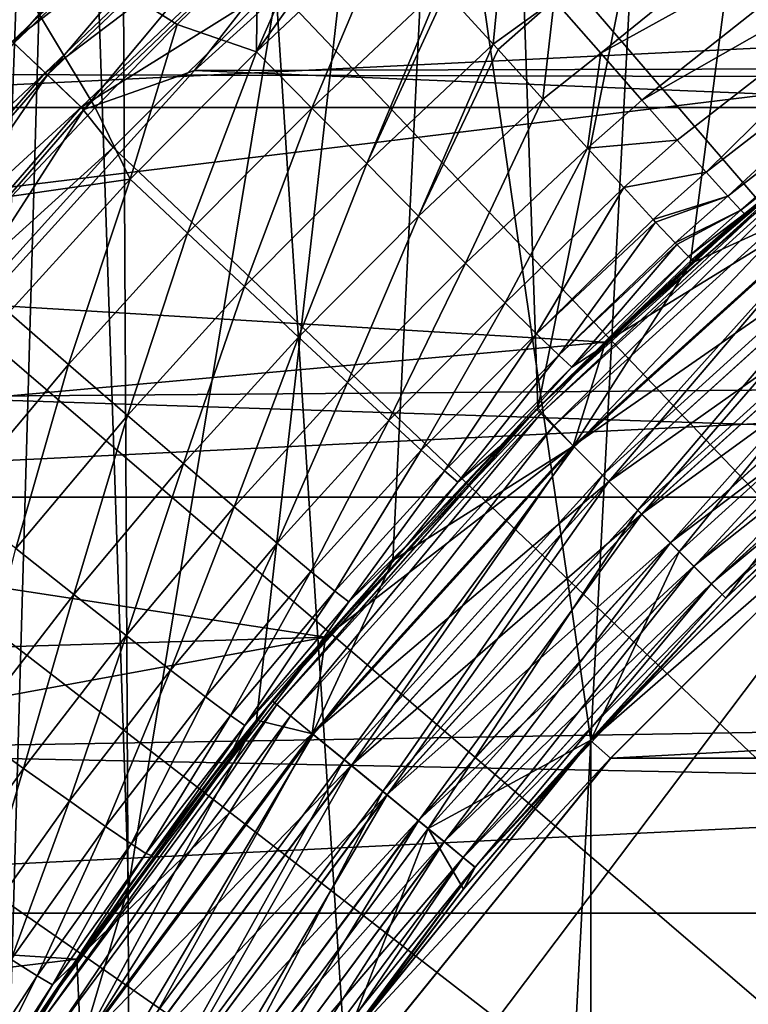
# Model space of a CAD drawing. Header units: metres. Extents: x -104 to 104, y -68 to 90.
# Tile 337 of 656: x -6.27 to -4.91, y 0.48 to 2.32. Entities that reach past the tile are written whole.
import ezdxf

# ---------------------------------------------------------------- set-up
doc = ezdxf.new("R2010")
doc.units = ezdxf.units.M
doc.layers.add('solid_FIT-BATH-153_SW0002', color=7, linetype='CONTINUOUS')

msp = doc.modelspace()

# ---------------------------------------------------------------- linework, layer by layer
at = {"layer": 'solid_FIT-BATH-153_SW0002'}
for points in [[(-16.565041, 10.504413, 0.796502), (-17.18494, -17.214111, 0.796502), (-6.062214, -7.214049, 0.796502)], [(-15.459275, 9.984396, 0.796502), (-16.565041, 10.504413, 0.796502), (-6.062214, -7.214049, 0.796502)], [(-15.459275, 9.984396, 0.796502), (-6.062214, -7.214049, 0.796502), (-6.394922, -6.560894, 0.796502)], [(-8.145891, 2.08627, -3.203498), (-8.202335, 8.626506, -3.203498), (-5.884142, 8.171531, -3.203498)], [(-7.557286, 2.834659, -3.203498), (-8.145891, 2.08627, -3.203498), (-5.884142, 8.171531, -3.203498)], [(-6.099752, 7.159438, 0.796502), (-7.306125, 7.377919, 0.796502), (-6.394936, -0.867363, 0.796502)], [(-6.099752, 7.159438, 0.796502), (-6.394936, -0.867363, 0.796502), (-6.062229, -0.2142, 0.796502)], [(-6.099752, 7.159438, 0.796502), (-6.062229, -0.2142, 0.796502), (-5.662942, 0.40053, 0.796502)], [(-6.099752, 7.159438, 0.796502), (-5.662942, 0.40053, 0.796502), (-5.202155, 0.969532, 0.796502)], [(-4.888455, 6.980602, 0.796502), (-6.099752, 7.159438, 0.796502), (-5.202155, 0.969532, 0.796502)], [(-4.888455, 6.980602, 0.796502), (-5.202155, 0.969532, 0.796502), (-4.684192, 1.487637, 0.796502)], [(-5.300992, 1.591428, -1.703498), (-5.406147, 4.698557, -1.703498), (-4.582296, 5.174135, -1.703498)], [(-5.016459, 1.861277, -1.703498), (-5.300992, 1.591428, -1.703498), (-4.582296, 5.174135, -1.703498)], [(-4.717433, 2.116369, -1.703498), (-5.016459, 1.861277, -1.703498), (-4.582296, 5.174135, -1.703498)], [(-6.06603, 0.696369, -1.703498), (-6.181939, 4.146125, -1.703498), (-5.406147, 4.698557, -1.703498)], [(-5.827152, 1.007567, -1.703498), (-6.06603, 0.696369, -1.703498), (-5.406147, 4.698557, -1.703498)], [(-5.571891, 1.30613, -1.703498), (-5.827152, 1.007567, -1.703498), (-5.406147, 4.698557, -1.703498)], [(-5.300992, 1.591428, -1.703498), (-5.571891, 1.30613, -1.703498), (-5.406147, 4.698557, -1.703498)], [(-6.851063, -0.662554, -1.703498), (-6.900932, 3.522985, -1.703498), (-6.181939, 4.146125, -1.703498)], [(-6.681581, -0.307446, -1.703498), (-6.851063, -0.662554, -1.703498), (-6.181939, 4.146125, -1.703498)], [(-6.494245, 0.037526, -1.703498), (-6.681581, -0.307446, -1.703498), (-6.181939, 4.146125, -1.703498)], [(-6.288988, 0.372149, -1.703498), (-6.494245, 0.037526, -1.703498), (-6.181939, 4.146125, -1.703498)], [(-6.06603, 0.696369, -1.703498), (-6.288988, 0.372149, -1.703498), (-6.181939, 4.146125, -1.703498)], [(0, -3.714112, 38.063175), (-4.803708, 3.187414, 37.916401), (-5.147096, 2.935255, 37.916401)], [(0, -3.714112, 38.063175), (-5.147096, 2.935255, 37.916401), (-5.477271, 2.666028, 37.916401)], [(-6.335395, 2.326675, 20.054482), (-5.732495, 2.90154, 20.054482), (-6.280527, 2.274358, 19.992201)], [(-5.732495, 2.90154, 20.054482), (-5.682847, 2.844244, 19.992201), (-6.280527, 2.274358, 19.992201)], [(-6.283446, 2.277142, 37.829376), (-5.68549, 2.847293, 37.829376), (-6.33732, 2.32851, 37.767139)], [(-5.629789, 2.783011, 37.876064), (-5.68549, 2.847293, 37.829376), (-6.283446, 2.277142, 37.829376)], [(-6.280527, 2.274358, 19.992201), (-5.682847, 2.844244, 19.992201), (-6.217912, 2.214655, 19.945925)], [(-5.682847, 2.844244, 19.992201), (-5.626192, 2.778859, 19.945925), (-6.217912, 2.214655, 19.945925)], [(6.540291, 2.82699, -36.203499), (-7.150374, 2.15399, -36.203499), (-6.540164, 2.82712, -36.203499)], [(7.150523, 2.153807, -36.203499), (-7.150374, 2.15399, -36.203499), (6.540291, 2.82699, -36.203499)], [(-6.221888, 2.218446, 37.876064), (-5.629789, 2.783011, 37.876064), (-6.283446, 2.277142, 37.829376)], [(-5.569232, 2.713125, 37.905445), (-5.629789, 2.783011, 37.876064), (-6.221888, 2.218446, 37.876064)], [(-5.332761, 2.775957, 19.907827), (5.321707, 2.78464, 19.907827), (5.909722, 2.253962, 19.907827)], [(-6.217912, 2.214655, 19.945925), (-5.626192, 2.778859, 19.945925), (-6.149963, 2.149866, 19.917435)], [(-5.626192, 2.778859, 19.945925), (-5.564709, 2.707904, 19.917435), (-6.149963, 2.149866, 19.917435)], [(-5.94252, 2.222649, 19.907827), (-5.332761, 2.775957, 19.907827), (5.909722, 2.253962, 19.907827)], [(-5.564709, 2.707904, 19.917435), (-5.332761, 2.775957, 19.907827), (-5.94252, 2.222649, 19.907827)], [(-6.154962, 2.154633, 37.905445), (-5.569232, 2.713125, 37.905445), (-6.221888, 2.218446, 37.876064)], [(-5.793386, 2.380423, 37.916401), (-5.569232, 2.713125, 37.905445), (-6.154962, 2.154633, 37.905445)], [(-7.374184, -2.20186, 15.768068), (-3.685249, -2.229396, 15.768426), (-3.685249, 2.69447, 15.858294)], [(-7.374184, -2.20186, 15.768068), (-3.685249, 2.69447, 15.858294), (-7.374184, 2.69447, 15.858294)], [(-6.149963, 2.149866, 19.917435), (-5.564709, 2.707904, 19.917435), (-5.94252, 2.222649, 19.907827)], [(-5.183461, 2.255231, 12.661555), (-5.270479, 2.354497, 12.74406), (-4.634377, 2.70027, 12.673937)], [(-5.183461, 2.255231, 12.661555), (-4.634377, 2.70027, 12.673937), (-4.560944, 2.599874, 12.567387)], [(0, -3.714112, 38.063175), (-5.477271, 2.666028, 37.916401), (-5.793386, 2.380423, 37.916401)], [(-3.973714, 2.646666, -7.703498), (-6.927964, 2.564756, -7.703498), (-7.227827, 2.217243, -7.703498)], [(-4.597996, 2.211025, -7.703498), (-3.973714, 2.646666, -7.703498), (-7.227827, 2.217243, -7.703498)], [(-5.106217, 2.167474, 12.56067), (-5.183461, 2.255231, 12.661555), (-4.560944, 2.599874, 12.567387)], [(-5.106217, 2.167474, 12.56067), (-4.560944, 2.599874, 12.567387), (-4.498564, 2.515048, 12.441954)], [(-5.82661, 2.258043, 12.839973), (-5.677714, 2.596723, 12.856029), (-5.626452, 2.539916, 12.852267)], [(-5.82661, 2.258043, 12.839973), (-5.824858, 2.456415, 12.853788), (-5.677714, 2.596723, 12.856029)], [(-5.975291, 2.309306, 12.851261), (-6.372026, 2.558828, 12.855517), (-5.824858, 2.456415, 12.853788)], [(-6.128808, 2.153728, 12.848571), (-6.372026, 2.558828, 12.855517), (-5.975291, 2.309306, 12.851261)], [(-6.284344, 1.987999, 12.845695), (-6.372026, 2.558828, 12.855517), (-6.128808, 2.153728, 12.848571)], [(-5.82661, 2.258043, 12.839973), (-5.626452, 2.539916, 12.852267), (-5.581342, 2.489941, 12.843946)], [(-5.040203, 2.092897, 12.44269), (-5.106217, 2.167474, 12.56067), (-4.498564, 2.515048, 12.441954)], [(-4.986248, 2.032436, 12.309859), (-5.040203, 2.092897, 12.44269), (-4.498564, 2.515048, 12.441954)], [(-4.986248, 2.032436, 12.309859), (-4.498564, 2.515048, 12.441954), (-4.449456, 2.448804, 12.302941)], [(-5.723186, 2.152771, 12.805166), (-5.82661, 2.258043, 12.839973), (-5.581342, 2.489941, 12.843946)], [(-5.723186, 2.152771, 12.805166), (-5.581342, 2.489941, 12.843946), (-5.482241, 2.380234, 12.809054)], [(-5.82661, 2.258043, 12.839973), (-5.975291, 2.309306, 12.851261), (-5.824858, 2.456415, 12.853788)], [(-5.384336, 2.272004, 12.749412), (-5.472708, 2.369689, 12.80442), (-5.365833, 2.463639, 12.805827)], [(-5.384336, 2.272004, 12.749412), (-5.365833, 2.463639, 12.805827), (-5.270479, 2.354497, 12.74406)], [(-4.945889, 1.987842, 12.164362), (-4.986248, 2.032436, 12.309859), (-4.449456, 2.448804, 12.302941)], [(-4.945889, 1.987842, 12.164362), (-4.449456, 2.448804, 12.302941), (-4.414825, 2.402746, 12.156587)], [(-4.921175, 1.961404, 12.01163), (-4.945889, 1.987842, 12.164362), (-4.414825, 2.402746, 12.156587)], [(-4.921175, 1.961404, 12.01163), (-4.414825, 2.402746, 12.156587), (-4.394518, 2.376587, 12.008755)], [(-6.09463, 2.079174, 37.916401), (-5.793386, 2.380423, 37.916401), (-6.154962, 2.154633, 37.905445)], [(0, -3.714112, 38.063175), (-5.793386, 2.380423, 37.916401), (-6.09463, 2.079174, 37.916401)], [(-5.620884, 2.048926, 12.745591), (-5.723186, 2.152771, 12.805166), (-5.482241, 2.380234, 12.809054)], [(-5.620884, 2.048926, 12.745591), (-5.482241, 2.380234, 12.809054), (-5.472708, 2.369689, 12.80442)], [(-4.914764, 1.955062, 11.93432), (-4.921175, 1.961404, 12.01163), (-4.394518, 2.376587, 12.008755)], [(-4.914764, 1.955062, 11.93432), (-4.394518, 2.376587, 12.008755), (-4.387676, 2.36851, 11.86463)], [(-5.620884, 2.048926, 12.745591), (-5.472708, 2.369689, 12.80442), (-5.384336, 2.272004, 12.749412)], [(-4.914764, 1.955062, 11.93432), (-4.387676, 2.36851, 11.86463), (-4.912303, 1.953275, 11.857525)], [(-4.75795, 2.083467, 5.796502), (-4.912303, 1.953275, 11.857525), (-4.387676, 2.36851, 11.86463)], [(-5.375291, 2.262015, 12.742477), (-5.384336, 2.272004, 12.749412), (-5.270479, 2.354497, 12.74406)], [(-5.291543, 2.169608, 12.665241), (-5.375291, 2.262015, 12.742477), (-5.270479, 2.354497, 12.74406)], [(-5.291543, 2.169608, 12.665241), (-5.270479, 2.354497, 12.74406), (-5.183461, 2.255231, 12.661555)], [(-6.063168, 2.019562, 12.835839), (-6.128808, 2.153728, 12.848571), (-5.975291, 2.309306, 12.851261)], [(-5.82661, 2.258043, 12.839973), (-6.063168, 2.019562, 12.835839), (-5.975291, 2.309306, 12.851261)], [(-6.221888, 2.218446, 37.876064), (-6.283446, 2.277142, 37.829376), (-6.8245, 1.652734, 37.829376)], [(-6.280527, 2.274358, 19.992201), (-6.217912, 2.214655, 19.945925), (-6.753322, 1.596759, 19.945925)], [(-5.523735, 1.95063, 12.661351), (-5.620884, 2.048926, 12.745591), (-5.384336, 2.272004, 12.749412)], [(-5.523735, 1.95063, 12.661351), (-5.384336, 2.272004, 12.749412), (-5.375291, 2.262015, 12.742477)], [(-5.955593, 1.918367, 12.801076), (-6.063168, 2.019562, 12.835839), (-5.82661, 2.258043, 12.839973)], [(-5.723186, 2.152771, 12.805166), (-5.955593, 1.918367, 12.801076), (-5.82661, 2.258043, 12.839973)], [(-5.94252, 2.222649, 19.907827), (5.909722, 2.253962, 19.907827), (6.412028, 1.713476, 19.907827)], [(-5.523735, 1.95063, 12.661351), (-5.375291, 2.262015, 12.742477), (-5.291543, 2.169608, 12.665241)], [(-5.207825, 2.07754, 12.558774), (-5.291543, 2.169608, 12.665241), (-5.183461, 2.255231, 12.661555)], [(-5.207825, 2.07754, 12.558774), (-5.183461, 2.255231, 12.661555), (-5.106217, 2.167474, 12.56067)], [(-4.597996, 2.211025, -7.703498), (-7.227827, 2.217243, -7.703498), (-7.509896, 1.855708, -7.703498)], [(-5.174564, 1.714796, -7.703498), (-4.597996, 2.211025, -7.703498), (-7.509896, 1.855708, -7.703498)], [(-6.75764, 1.600155, 37.876064), (-6.221888, 2.218446, 37.876064), (-6.8245, 1.652734, 37.829376)], [(-6.154962, 2.154633, 37.905445), (-6.221888, 2.218446, 37.876064), (-6.75764, 1.600155, 37.876064)], [(-6.753322, 1.596759, 19.945925), (-6.217912, 2.214655, 19.945925), (-6.679522, 1.538722, 19.917435)], [(-6.217912, 2.214655, 19.945925), (-6.149963, 2.149866, 19.917435), (-6.679522, 1.538722, 19.917435)], [(-6.49536, 1.612233, 19.907827), (-5.94252, 2.222649, 19.907827), (6.412028, 1.713476, 19.907827)], [(-6.149963, 2.149866, 19.917435), (-5.94252, 2.222649, 19.907827), (-6.49536, 1.612233, 19.907827)], [(-4.696434, 2.00851, -7.712991), (-4.597996, 2.211025, -7.703498), (-5.174564, 1.714796, -7.703498)], [(-5.436093, 1.862394, 12.554808), (-5.523735, 1.95063, 12.661351), (-5.291543, 2.169608, 12.665241)], [(-5.436093, 1.862394, 12.554808), (-5.291543, 2.169608, 12.665241), (-5.207825, 2.07754, 12.558774)], [(-5.207825, 2.07754, 12.558774), (-5.106217, 2.167474, 12.56067), (-5.040203, 2.092897, 12.44269)], [(7.150523, 2.153807, -36.203499), (-7.691257, 1.424557, -36.203499), (-7.150374, 2.15399, -36.203499)], [(7.691335, 1.424446, -36.203499), (-7.691257, 1.424557, -36.203499), (7.150523, 2.153807, -36.203499)], [(-6.684952, 1.542992, 37.905445), (-6.154962, 2.154633, 37.905445), (-6.75764, 1.600155, 37.876064)], [(-6.09463, 2.079174, 37.916401), (-6.154962, 2.154633, 37.905445), (-6.684952, 1.542992, 37.905445)], [(-6.679522, 1.538722, 19.917435), (-6.149963, 2.149866, 19.917435), (-6.49536, 1.612233, 19.907827)], [(-6.063168, 2.019562, 12.835839), (-6.284344, 1.987999, 12.845695), (-6.128808, 2.153728, 12.848571)], [(-5.84918, 1.818566, 12.741534), (-5.955593, 1.918367, 12.801076), (-5.723186, 2.152771, 12.805166)], [(-5.620884, 2.048926, 12.745591), (-5.84918, 1.818566, 12.741534), (-5.723186, 2.152771, 12.805166)], [(-4.696068, 2.008063, -1.693891), (-5.016459, 1.861277, -1.703498), (-4.717433, 2.116369, -1.703498)], [(-4.75795, 2.083467, 5.796502), (-5.303301, 1.589189, 5.796502), (-4.912303, 1.953275, 11.857525)], [(-5.295403, 1.581291, 5.64746), (-5.303301, 1.589189, 5.796502), (-4.75795, 2.083467, 5.796502)], [(-4.750864, 2.074832, 5.64746), (-5.295403, 1.581291, 5.64746), (-4.75795, 2.083467, 5.796502)], [(-5.140482, 2.00389, 12.440448), (-5.207825, 2.07754, 12.558774), (-5.040203, 2.092897, 12.44269)], [(-5.140482, 2.00389, 12.440448), (-5.040203, 2.092897, 12.44269), (-4.986248, 2.032436, 12.309859)], [(-6.38023, 1.763053, 37.916401), (-6.09463, 2.079174, 37.916401), (-6.684952, 1.542992, 37.905445)], [(0, -3.714112, 38.063175), (-6.09463, 2.079174, 37.916401), (-6.38023, 1.763053, 37.916401)], [(-5.361889, 1.788263, 12.429065), (-5.436093, 1.862394, 12.554808), (-5.207825, 2.07754, 12.558774)], [(-5.361889, 1.788263, 12.429065), (-5.207825, 2.07754, 12.558774), (-5.140482, 2.00389, 12.440448)], [(-5.271855, 1.557743, 5.501604), (-5.295403, 1.581291, 5.64746), (-4.750864, 2.074832, 5.64746)], [(-4.729737, 2.04909, 5.501604), (-5.271855, 1.557743, 5.501604), (-4.750864, 2.074832, 5.64746)], [(-5.748122, 1.724116, 12.657316), (-5.84918, 1.818566, 12.741534), (-5.620884, 2.048926, 12.745591)], [(-5.523735, 1.95063, 12.661351), (-5.748122, 1.724116, 12.657316), (-5.620884, 2.048926, 12.745591)], [(-5.233183, 1.519071, 5.362349), (-5.271855, 1.557743, 5.501604), (-4.729737, 2.04909, 5.501604)], [(-4.695043, 2.006814, 5.362349), (-5.233183, 1.519071, 5.362349), (-4.729737, 2.04909, 5.501604)], [(-5.085498, 1.94428, 12.307302), (-5.140482, 2.00389, 12.440448), (-4.986248, 2.032436, 12.309859)], [(-5.085498, 1.94428, 12.307302), (-4.986248, 2.032436, 12.309859), (-4.945889, 1.987842, 12.164362)], [(-6.063168, 2.019562, 12.835839), (-6.290113, 1.769948, 12.831472), (-6.284344, 1.987999, 12.845695)], [(-6.178567, 1.6731, 12.796748), (-6.290113, 1.769948, 12.831472), (-6.063168, 2.019562, 12.835839)], [(-5.955593, 1.918367, 12.801076), (-6.178567, 1.6731, 12.796748), (-6.063168, 2.019562, 12.835839)], [(-5.234735, 1.520623, -7.712991), (-4.696434, 2.00851, -7.712991), (-5.174564, 1.714796, -7.703498)], [(-4.636851, 1.935908, -7.741371), (-4.696434, 2.00851, -7.712991), (-5.234735, 1.520623, -7.712991)], [(-4.696068, 2.008063, -1.693891), (-5.234326, 1.520214, -1.693891), (-5.016459, 1.861277, -1.703498)], [(-5.167938, 1.453826, -1.665401), (-5.234326, 1.520214, -1.693891), (-4.696068, 2.008063, -1.693891)], [(-4.636506, 1.935487, -1.665401), (-5.167938, 1.453826, -1.665401), (-4.696068, 2.008063, -1.693891)], [(-5.303257, 1.730389, 12.2898), (-5.361889, 1.788263, 12.429065), (-5.140482, 2.00389, 12.440448)], [(-5.303257, 1.730389, 12.2898), (-5.140482, 2.00389, 12.440448), (-5.085498, 1.94428, 12.307302)], [(-5.180254, 1.466142, 5.232811), (-5.233183, 1.519071, 5.362349), (-4.695043, 2.006814, 5.362349)], [(-4.647556, 1.948952, 5.232811), (-5.180254, 1.466142, 5.232811), (-4.695043, 2.006814, 5.362349)], [(-5.080982, 1.939418, 12.29402), (-5.085498, 1.94428, 12.307302), (-4.945889, 1.987842, 12.164362)], [(-5.044453, 1.900467, 12.161705), (-5.080982, 1.939418, 12.29402), (-4.945889, 1.987842, 12.164362)], [(-5.044453, 1.900467, 12.161705), (-4.945889, 1.987842, 12.164362), (-4.921175, 1.961404, 12.01163)], [(-5.303301, 1.589189, 5.796502), (-4.961249, 1.910478, 11.856826), (-4.912303, 1.953275, 11.857525)], [(-5.041384, 1.897243, 12.14747), (-5.044453, 1.900467, 12.161705), (-4.921175, 1.961404, 12.01163)], [(-5.019357, 1.874664, 12.009364), (-5.041384, 1.897243, 12.14747), (-4.921175, 1.961404, 12.01163)], [(-5.019357, 1.874664, 12.009364), (-4.921175, 1.961404, 12.01163), (-4.914764, 1.955062, 11.93432)], [(-5.012822, 1.868538, 11.932475), (-5.019357, 1.874664, 12.009364), (-4.914764, 1.955062, 11.93432)], [(-5.012822, 1.868538, 11.932475), (-4.914764, 1.955062, 11.93432), (-4.912303, 1.953275, 11.857525)], [(-4.961249, 1.910478, 11.856826), (-5.012822, 1.868538, 11.932475), (-4.912303, 1.953275, 11.857525)], [(-5.656951, 1.639345, 12.55078), (-5.748122, 1.724116, 12.657316), (-5.523735, 1.95063, 12.661351)], [(-5.436093, 1.862394, 12.554808), (-5.656951, 1.639345, 12.55078), (-5.523735, 1.95063, 12.661351)], [(-5.303257, 1.730389, 12.2898), (-5.085498, 1.94428, 12.307302), (-5.080982, 1.939418, 12.29402)], [(-5.261837, 1.690364, 12.143302), (-5.303257, 1.730389, 12.2898), (-5.080982, 1.939418, 12.29402)], [(-5.261837, 1.690364, 12.143302), (-5.080982, 1.939418, 12.29402), (-5.044453, 1.900467, 12.161705)], [(-5.168323, 1.454211, -7.741371), (-4.636851, 1.935908, -7.741371), (-5.234735, 1.520623, -7.712991)], [(-5.114252, 1.40014, 5.115891), (-5.180254, 1.466142, 5.232811), (-4.647556, 1.948952, 5.232811)], [(-4.581932, 1.868988, -7.787546), (-4.636851, 1.935908, -7.741371), (-5.168323, 1.454211, -7.741371)], [(-5.106761, 1.39265, -1.619124), (-5.167938, 1.453826, -1.665401), (-4.636506, 1.935487, -1.665401)], [(-4.588341, 1.876798, 5.115891), (-5.114252, 1.40014, 5.115891), (-4.647556, 1.948952, 5.232811)], [(-4.581621, 1.868609, -1.619124), (-5.106761, 1.39265, -1.619124), (-4.636506, 1.935487, -1.665401)], [(-6.068185, 1.577671, 12.737231), (-6.178567, 1.6731, 12.796748), (-5.955593, 1.918367, 12.801076)], [(-5.84918, 1.818566, 12.741534), (-6.068185, 1.577671, 12.737231), (-5.955593, 1.918367, 12.801076)], [(-5.303301, 1.589189, 5.796502), (-5.010252, 1.866872, 11.856165), (-4.961249, 1.910478, 11.856826)], [(-5.261837, 1.690364, 12.143302), (-5.044453, 1.900467, 12.161705), (-5.041384, 1.897243, 12.14747)], [(-4.961249, 1.910478, 11.856826), (-5.010252, 1.866872, 11.856165), (-5.012822, 1.868538, 11.932475)], [(-5.237681, 1.668165, 11.99533), (-5.261837, 1.690364, 12.143302), (-5.041384, 1.897243, 12.14747)], [(-5.237681, 1.668165, 11.99533), (-5.041384, 1.897243, 12.14747), (-5.019357, 1.874664, 12.009364)], [(-5.579754, 1.568133, 12.425028), (-5.656951, 1.639345, 12.55078), (-5.436093, 1.862394, 12.554808)], [(-5.361889, 1.788263, 12.429065), (-5.579754, 1.568133, 12.425028), (-5.436093, 1.862394, 12.554808)], [(-5.303301, 1.589189, 5.796502), (-5.194296, 1.695998, 11.852893), (-5.010252, 1.866872, 11.856165)], [(-5.234326, 1.520214, -1.693891), (-5.300992, 1.591428, -1.703498), (-5.016459, 1.861277, -1.703498)], [(-5.237681, 1.668165, 11.99533), (-5.019357, 1.874664, 12.009364), (-5.194296, 1.695998, 11.852893)], [(-5.194296, 1.695998, 11.852893), (-5.019357, 1.874664, 12.009364), (-5.012822, 1.868538, 11.932475)], [(-5.194296, 1.695998, 11.852893), (-5.012822, 1.868538, 11.932475), (-5.010252, 1.866872, 11.856165)], [(-5.107108, 1.392996, -7.787546), (-4.581932, 1.868988, -7.787546), (-5.168323, 1.454211, -7.741371)], [(-5.036654, 1.322542, 5.014204), (-5.114252, 1.40014, 5.115891), (-4.588341, 1.876798, 5.115891)], [(-4.53379, 1.810327, -7.849737), (-4.581932, 1.868988, -7.787546), (-5.107108, 1.392996, -7.787546)], [(-5.053154, 1.339042, -1.556843), (-5.106761, 1.39265, -1.619124), (-4.581621, 1.868609, -1.619124)], [(-4.533525, 1.810005, -1.556843), (-5.053154, 1.339042, -1.556843), (-4.581621, 1.868609, -1.619124)], [(-4.518723, 1.791968, 5.014204), (-5.036654, 1.322542, 5.014204), (-4.588341, 1.876798, 5.115891)], [(-5.174564, 1.714796, -7.703498), (-7.509896, 1.855708, -7.703498), (-7.774485, 1.479997, -7.703498)], [(-5.963323, 1.487434, 12.653024), (-6.068185, 1.577671, 12.737231), (-5.84918, 1.818566, 12.741534)], [(-5.748122, 1.724116, 12.657316), (-5.963323, 1.487434, 12.653024), (-5.84918, 1.818566, 12.741534)], [(-5.053448, 1.339336, -7.849737), (-4.53379, 1.810327, -7.849737), (-5.107108, 1.392996, -7.787546)], [(-4.494279, 1.762183, -7.92555), (-4.53379, 1.810327, -7.849737), (-5.053448, 1.339336, -7.849737)], [(-5.009178, 1.295066, -1.480957), (-5.053154, 1.339042, -1.556843), (-4.533525, 1.810005, -1.556843)], [(-4.494072, 1.761931, -1.480957), (-5.009178, 1.295066, -1.480957), (-4.533525, 1.810005, -1.556843)], [(-5.518755, 1.512542, 12.285732), (-5.579754, 1.568133, 12.425028), (-5.361889, 1.788263, 12.429065)], [(-5.303257, 1.730389, 12.2898), (-5.518755, 1.512542, 12.285732), (-5.361889, 1.788263, 12.429065)], [(-4.518723, 1.791968, 5.014204), (-4.949748, 1.235636, 4.930476), (-5.036654, 1.322542, 5.014204)], [(-4.518723, 1.791968, 5.014204), (-4.683928, 1.487889, 4.930476), (-4.949748, 1.235636, 4.930476)], [(-6.178567, 1.6731, 12.796748), (-6.391183, 1.419244, 12.792228), (-6.290113, 1.769948, 12.831472)], [(0, -3.714112, 38.063175), (-6.38023, 1.763053, 37.916401), (-6.649452, 1.432873, 37.916401)], [(-5.009409, 1.295297, -7.92555), (-4.494279, 1.762183, -7.92555), (-5.053448, 1.339336, -7.849737)], [(-4.464922, 1.726411, -8.012066), (-4.494279, 1.762183, -7.92555), (-5.009409, 1.295297, -7.92555)], [(-4.976527, 1.262416, -1.394387), (-5.009178, 1.295066, -1.480957), (-4.494072, 1.761931, -1.480957)], [(-4.464779, 1.726237, -1.394387), (-4.976527, 1.262416, -1.394387), (-4.494072, 1.761931, -1.480957)], [(-5.698105, 1.162528, -7.703498), (-5.174564, 1.714796, -7.703498), (-7.774485, 1.479997, -7.703498)], [(-6.49536, 1.612233, 19.907827), (6.412028, 1.713476, 19.907827), (6.826273, 1.180987, 19.907827)], [(-5.868694, 1.406515, 12.546485), (-5.963323, 1.487434, 12.653024), (-5.748122, 1.724116, 12.657316)], [(-5.656951, 1.639345, 12.55078), (-5.868694, 1.406515, 12.546485), (-5.748122, 1.724116, 12.657316)], [(-5.234735, 1.520623, -7.712991), (-5.174564, 1.714796, -7.703498), (-5.698105, 1.162528, -7.703498)], [(-5.47566, 1.474094, 12.139182), (-5.518755, 1.512542, 12.285732), (-5.303257, 1.730389, 12.2898)], [(-5.261837, 1.690364, 12.143302), (-5.47566, 1.474094, 12.139182), (-5.303257, 1.730389, 12.2898)], [(-4.976686, 1.262575, -8.012066), (-4.464922, 1.726411, -8.012066), (-5.009409, 1.295297, -7.92555)], [(-4.446848, 1.704388, -8.105953), (-4.464922, 1.726411, -8.012066), (-4.976686, 1.262575, -8.012066)], [(-4.95646, 1.242348, -1.300466), (-4.976527, 1.262416, -1.394387), (-4.464779, 1.726237, -1.394387)], [(-4.446775, 1.704299, -1.300466), (-4.95646, 1.242348, -1.300466), (-4.464779, 1.726237, -1.394387)], [(-5.303301, 1.589189, 5.796502), (-5.372524, 1.51905, 11.849474), (-5.194296, 1.695998, 11.852893)], [(-5.237681, 1.668165, 11.99533), (-5.194296, 1.695998, 11.852893), (-5.372524, 1.51905, 11.849474)], [(-4.956541, 1.242429, -8.105953), (-4.446848, 1.704388, -8.105953), (-4.976686, 1.262575, -8.012066)], [(-4.956541, 1.242429, -8.105953), (-4.683914, 1.487902, -8.203499), (-4.446848, 1.704388, -8.105953)], [(-4.949748, 1.235636, -1.203498), (-4.95646, 1.242348, -1.300466), (-4.446775, 1.704299, -1.300466)], [(-4.683914, 1.487902, -1.203498), (-4.949748, 1.235636, -1.203498), (-4.446775, 1.704299, -1.300466)], [(-5.450526, 1.452764, 11.991135), (-5.47566, 1.474094, 12.139182), (-5.261837, 1.690364, 12.143302)], [(-5.237681, 1.668165, 11.99533), (-5.450526, 1.452764, 11.991135), (-5.261837, 1.690364, 12.143302)], [(-6.276987, 1.328373, 12.732739), (-6.391183, 1.419244, 12.792228), (-6.178567, 1.6731, 12.796748)], [(-6.068185, 1.577671, 12.737231), (-6.276987, 1.328373, 12.732739), (-6.178567, 1.6731, 12.796748)], [(-5.237681, 1.668165, 11.99533), (-5.372524, 1.51905, 11.849474), (-5.450526, 1.452764, 11.991135)], [(-5.788553, 1.338607, 12.420718), (-5.868694, 1.406515, 12.546485), (-5.656951, 1.639345, 12.55078)], [(-5.579754, 1.568133, 12.425028), (-5.788553, 1.338607, 12.420718), (-5.656951, 1.639345, 12.55078)], [(-6.986269, 0.94976, 19.907827), (-6.49536, 1.612233, 19.907827), (6.826273, 1.180987, 19.907827)], [(-5.303301, 1.589189, 5.796502), (-5.797578, 1.043838, 5.796502), (-5.372524, 1.51905, 11.849474)], [(-5.788945, 1.036752, 5.64746), (-5.797578, 1.043838, 5.796502), (-5.303301, 1.589189, 5.796502)], [(-5.295403, 1.581291, 5.64746), (-5.788945, 1.036752, 5.64746), (-5.303301, 1.589189, 5.796502)], [(-5.234326, 1.520214, -1.693891), (-5.571891, 1.30613, -1.703498), (-5.300992, 1.591428, -1.703498)], [(-6.168475, 1.242516, 12.648543), (-6.276987, 1.328373, 12.732739), (-6.068185, 1.577671, 12.737231)], [(-5.963323, 1.487434, 12.653024), (-6.168475, 1.242516, 12.648543), (-6.068185, 1.577671, 12.737231)], [(-5.763202, 1.015625, 5.501604), (-5.788945, 1.036752, 5.64746), (-5.295403, 1.581291, 5.64746)], [(-5.725222, 1.285658, 12.281402), (-5.788553, 1.338607, 12.420718), (-5.579754, 1.568133, 12.425028)], [(-5.271855, 1.557743, 5.501604), (-5.763202, 1.015625, 5.501604), (-5.295403, 1.581291, 5.64746)], [(-5.518755, 1.512542, 12.285732), (-5.725222, 1.285658, 12.281402), (-5.579754, 1.568133, 12.425028)], [(-5.720926, 0.980931, 5.362349), (-5.763202, 1.015625, 5.501604), (-5.271855, 1.557743, 5.501604)], [(-5.233183, 1.519071, 5.362349), (-5.720926, 0.980931, 5.362349), (-5.271855, 1.557743, 5.501604)], [(-5.797578, 1.043838, 5.796502), (-5.544735, 1.336226, 11.845909), (-5.372524, 1.51905, 11.849474)], [(-5.68048, 1.249096, 12.134829), (-5.725222, 1.285658, 12.281402), (-5.518755, 1.512542, 12.285732)], [(-5.722621, 0.982322, -7.712991), (-5.234735, 1.520623, -7.712991), (-5.698105, 1.162528, -7.703498)], [(-5.168323, 1.454211, -7.741371), (-5.234735, 1.520623, -7.712991), (-5.722621, 0.982322, -7.712991)], [(-5.234326, 1.520214, -1.693891), (-5.722175, 0.981956, -1.693891), (-5.571891, 1.30613, -1.703498)], [(-5.649599, 0.922394, -1.665401), (-5.722175, 0.981956, -1.693891), (-5.234326, 1.520214, -1.693891)], [(-5.663064, 0.933444, 5.232811), (-5.720926, 0.980931, 5.362349), (-5.233183, 1.519071, 5.362349)], [(-5.47566, 1.474094, 12.139182), (-5.68048, 1.249096, 12.134829), (-5.518755, 1.512542, 12.285732)], [(-5.180254, 1.466142, 5.232811), (-5.663064, 0.933444, 5.232811), (-5.233183, 1.519071, 5.362349)], [(-5.167938, 1.453826, -1.665401), (-5.649599, 0.922394, -1.665401), (-5.234326, 1.520214, -1.693891)], [(-5.450526, 1.452764, 11.991135), (-5.372524, 1.51905, 11.849474), (-5.544735, 1.336226, 11.845909)], [(-5.698105, 1.162528, -7.703498), (-7.774485, 1.479997, -7.703498), (-8.019745, 1.092777, -7.703498)], [(-6.070538, 1.16559, 12.542), (-6.168475, 1.242516, 12.648543), (-5.963323, 1.487434, 12.653024)], [(-5.868694, 1.406515, 12.546485), (-6.070538, 1.16559, 12.542), (-5.963323, 1.487434, 12.653024)], [(-5.654397, 1.228877, 11.986758), (-5.68048, 1.249096, 12.134829), (-5.47566, 1.474094, 12.139182)], [(-5.450526, 1.452764, 11.991135), (-5.654397, 1.228877, 11.986758), (-5.47566, 1.474094, 12.139182)], [(-4.683801, 1.488004, -10.703499), (-5.202214, 0.96958, -10.703499), (-4.650345, 1.450846, -10.790101)], [(-5.202014, 0.969802, -8.203499), (-5.202214, 0.96958, -10.703499), (-4.683801, 1.488004, -10.703499)], [(-4.684192, 1.487637, 0.796502), (-5.202155, 0.969532, 0.796502), (-4.949748, 1.235636, -1.203498)], [(-4.684192, 1.487637, 5.796502), (-5.202147, -8.397765, 5.796502), (-5.202155, 0.969532, 5.796502)], [(-4.949748, 1.235636, 4.930476), (-4.684192, 1.487637, 5.796502), (-5.202155, 0.969532, 5.796502)], [(-4.684192, 1.487637, 5.796502), (-4.684191, -8.915862, 5.796502), (-5.202147, -8.397765, 5.796502)], [(-4.949748, 1.235636, -8.203499), (-5.202014, 0.969802, -8.203499), (-4.683801, 1.488004, -10.703499)], [(-4.956541, 1.242429, -8.105953), (-4.949748, 1.235636, -8.203499), (-4.683914, 1.487902, -8.203499)], [(-4.683914, 1.487902, -8.203499), (-4.949748, 1.235636, -8.203499), (-4.683801, 1.488004, -10.703499)], [(-4.684192, 1.487637, 0.796502), (-4.949748, 1.235636, -1.203498), (-4.683914, 1.487902, -1.203498)], [(-4.949748, 1.235636, 4.930476), (-4.683928, 1.487889, 4.930476), (-4.684192, 1.487637, 5.796502)], [(-5.59091, 0.874229, 5.115891), (-5.663064, 0.933444, 5.232811), (-5.180254, 1.466142, 5.232811)], [(-5.114252, 1.40014, 5.115891), (-5.59091, 0.874229, 5.115891), (-5.180254, 1.466142, 5.232811)], [(-5.65002, 0.92274, -7.741371), (-5.168323, 1.454211, -7.741371), (-5.722621, 0.982322, -7.712991)], [(-5.450526, 1.452764, 11.991135), (-5.544735, 1.336226, 11.845909), (-5.654397, 1.228877, 11.986758)], [(-5.107108, 1.392996, -7.787546), (-5.168323, 1.454211, -7.741371), (-5.65002, 0.92274, -7.741371)], [(-5.582721, 0.867509, -1.619124), (-5.649599, 0.922394, -1.665401), (-5.167938, 1.453826, -1.665401)], [(-5.106761, 1.39265, -1.619124), (-5.582721, 0.867509, -1.619124), (-5.167938, 1.453826, -1.665401)], [(-5.202214, 0.96958, -10.703499), (-5.165056, 0.936125, -10.790101), (-4.650345, 1.450846, -10.790101)], [(-4.650269, 1.450814, -14.886429), (-4.650345, 1.450846, -10.790101), (-5.165056, 0.936125, -10.790101)], [(-5.164662, 0.936546, -14.886429), (-4.650269, 1.450814, -14.886429), (-5.165056, 0.936125, -10.790101)], [(-5.164662, 0.936546, -14.886429), (5.164662, 0.936546, -14.886429), (4.650269, 1.450814, -14.886429)], [(-5.164662, 0.936546, -14.886429), (4.650269, 1.450814, -14.886429), (-4.650269, 1.450814, -14.886429)], [(7.691335, 1.424446, -36.203499), (-8.15755, 0.646627, -36.203499), (-7.691257, 1.424557, -36.203499)], [(8.157591, 0.646545, -36.203499), (-8.15755, 0.646627, -36.203499), (7.691335, 1.424446, -36.203499)], [(0, -3.714112, 38.063175), (-6.649452, 1.432873, 37.916401), (-6.901606, 1.089482, 37.916401)], [(-5.987591, 1.1011, 12.416217), (-6.070538, 1.16559, 12.542), (-5.868694, 1.406515, 12.546485)], [(-5.788553, 1.338607, 12.420718), (-5.987591, 1.1011, 12.416217), (-5.868694, 1.406515, 12.546485)], [(-5.50608, 0.804611, 5.014204), (-5.59091, 0.874229, 5.115891), (-5.114252, 1.40014, 5.115891)], [(-5.036654, 1.322542, 5.014204), (-5.50608, 0.804611, 5.014204), (-5.114252, 1.40014, 5.115891)], [(-5.5831, 0.86782, -7.787546), (-5.107108, 1.392996, -7.787546), (-5.65002, 0.92274, -7.741371)], [(-5.053448, 1.339336, -7.849737), (-5.107108, 1.392996, -7.787546), (-5.5831, 0.86782, -7.787546)], [(-5.524117, 0.819414, -1.556843), (-5.582721, 0.867509, -1.619124), (-5.106761, 1.39265, -1.619124)], [(-5.053154, 1.339042, -1.556843), (-5.524117, 0.819414, -1.556843), (-5.106761, 1.39265, -1.619124)], [(-6.168475, 1.242516, 12.648543), (-6.363258, 0.990142, 12.643896), (-6.276987, 1.328373, 12.732739)], [(-5.922046, 1.05088, 12.276876), (-5.987591, 1.1011, 12.416217), (-5.788553, 1.338607, 12.420718)], [(-5.725222, 1.285658, 12.281402), (-5.922046, 1.05088, 12.276876), (-5.788553, 1.338607, 12.420718)], [(-5.797578, 1.043838, 5.796502), (-5.710735, 1.147729, 11.842199), (-5.544735, 1.336226, 11.845909)], [(-5.654397, 1.228877, 11.986758), (-5.544735, 1.336226, 11.845909), (-5.710735, 1.147729, 11.842199)], [(-5.524439, 0.819678, -7.849737), (-5.053448, 1.339336, -7.849737), (-5.5831, 0.86782, -7.787546)], [(-5.009409, 1.295297, -7.92555), (-5.053448, 1.339336, -7.849737), (-5.524439, 0.819678, -7.849737)], [(-5.476042, 0.77996, -1.480957), (-5.524117, 0.819414, -1.556843), (-5.053154, 1.339042, -1.556843)], [(-5.009178, 1.295066, -1.480957), (-5.476042, 0.77996, -1.480957), (-5.053154, 1.339042, -1.556843)], [(-5.036654, 1.322542, 5.014204), (-5.202001, 0.969816, 4.930476), (-5.50608, 0.804611, 5.014204)], [(-5.036654, 1.322542, 5.014204), (-4.949748, 1.235636, 4.930476), (-5.202001, 0.969816, 4.930476)], [(-5.722175, 0.981956, -1.693891), (-5.827152, 1.007567, -1.703498), (-5.571891, 1.30613, -1.703498)], [(-5.476295, 0.780168, -7.92555), (-5.009409, 1.295297, -7.92555), (-5.524439, 0.819678, -7.849737)], [(-4.976686, 1.262575, -8.012066), (-5.009409, 1.295297, -7.92555), (-5.476295, 0.780168, -7.92555)], [(-5.440349, 0.750667, -1.394387), (-5.476042, 0.77996, -1.480957), (-5.009178, 1.295066, -1.480957)], [(-4.976527, 1.262416, -1.394387), (-5.440349, 0.750667, -1.394387), (-5.009178, 1.295066, -1.480957)], [(-5.875756, 1.016266, 12.130279), (-5.922046, 1.05088, 12.276876), (-5.725222, 1.285658, 12.281402)], [(-5.68048, 1.249096, 12.134829), (-5.875756, 1.016266, 12.130279), (-5.725222, 1.285658, 12.281402)], [(-5.440523, 0.75081, -8.012066), (-4.976686, 1.262575, -8.012066), (-5.476295, 0.780168, -7.92555)], [(-4.956541, 1.242429, -8.105953), (-4.976686, 1.262575, -8.012066), (-5.440523, 0.75081, -8.012066)], [(-5.418411, 0.732663, -1.300466), (-5.440349, 0.750667, -1.394387), (-4.976527, 1.262416, -1.394387)], [(-4.95646, 1.242348, -1.300466), (-5.418411, 0.732663, -1.300466), (-4.976527, 1.262416, -1.394387)], [(-6.262187, 0.917277, 12.537351), (-6.363258, 0.990142, 12.643896), (-6.168475, 1.242516, 12.648543)], [(-6.070538, 1.16559, 12.542), (-6.262187, 0.917277, 12.537351), (-6.168475, 1.242516, 12.648543)], [(-5.848797, 0.997198, 11.982187), (-5.875756, 1.016266, 12.130279), (-5.68048, 1.249096, 12.134829)], [(-5.654397, 1.228877, 11.986758), (-5.848797, 0.997198, 11.982187), (-5.68048, 1.249096, 12.134829)], [(-5.4185, 0.732736, -8.105953), (-4.956541, 1.242429, -8.105953), (-5.440523, 0.75081, -8.012066)], [(-5.4185, 0.732736, -8.105953), (-4.949748, 1.235636, -8.203499), (-4.956541, 1.242429, -8.105953)], [(-5.4185, 0.732736, -8.105953), (-5.202014, 0.969802, -8.203499), (-4.949748, 1.235636, -8.203499)], [(-5.202014, 0.969802, -1.203498), (-5.418411, 0.732663, -1.300466), (-4.95646, 1.242348, -1.300466)], [(-5.202155, 0.969532, 0.796502), (-5.202014, 0.969802, -1.203498), (-4.949748, 1.235636, -1.203498)], [(-5.202001, 0.969816, 4.930476), (-4.949748, 1.235636, 4.930476), (-5.202155, 0.969532, 5.796502)], [(-4.949748, 1.235636, -1.203498), (-5.202014, 0.969802, -1.203498), (-4.95646, 1.242348, -1.300466)], [(-5.654397, 1.228877, 11.986758), (-5.710735, 1.147729, 11.842199), (-5.848797, 0.997198, 11.982187)], [(-6.986269, 0.94976, 19.907827), (6.826273, 1.180987, 19.907827), (7.166233, 0.667785, 19.907827)], [(-5.698105, 1.162528, -7.703498), (-8.019745, 1.092777, -7.703498), (-8.245781, 0.693686, -7.703498)], [(-6.162649, 0.56041, -7.703498), (-5.698105, 1.162528, -7.703498), (-8.245781, 0.693686, -7.703498)], [(-6.176594, 0.856241, 12.411549), (-6.262187, 0.917277, 12.537351), (-6.070538, 1.16559, 12.542)], [(-5.987591, 1.1011, 12.416217), (-6.176594, 0.856241, 12.411549), (-6.070538, 1.16559, 12.542)], [(-5.722621, 0.982322, -7.712991), (-5.698105, 1.162528, -7.703498), (-6.162649, 0.56041, -7.703498)], [(-5.797578, 1.043838, 5.796502), (-5.870336, 0.953773, 11.838339), (-5.710735, 1.147729, 11.842199)], [(-5.848797, 0.997198, 11.982187), (-5.710735, 1.147729, 11.842199), (-5.870336, 0.953773, 11.838339)], [(0, -3.714112, 38.063175), (-6.901606, 1.089482, 37.916401), (-7.136043, 0.73376, 37.916401)], [(-6.108977, 0.808762, 12.272179), (-6.176594, 0.856241, 12.411549), (-5.987591, 1.1011, 12.416217)], [(-5.922046, 1.05088, 12.276876), (-6.108977, 0.808762, 12.272179), (-5.987591, 1.1011, 12.416217)], [(-6.061252, 0.776092, 12.125546), (-6.108977, 0.808762, 12.272179), (-5.922046, 1.05088, 12.276876)], [(-5.875756, 1.016266, 12.130279), (-6.061252, 0.776092, 12.125546), (-5.922046, 1.05088, 12.276876)], [(-5.797578, 1.043838, 5.796502), (-6.236022, 0.452665, 5.796502), (-5.870336, 0.953773, 11.838339)], [(-6.226735, 0.44646, 5.64746), (-6.236022, 0.452665, 5.796502), (-5.797578, 1.043838, 5.796502)], [(-5.788945, 1.036752, 5.64746), (-6.226735, 0.44646, 5.64746), (-5.797578, 1.043838, 5.796502)], [(-6.199046, 0.427958, 5.501604), (-6.226735, 0.44646, 5.64746), (-5.788945, 1.036752, 5.64746)], [(-5.763202, 1.015625, 5.501604), (-6.199046, 0.427958, 5.501604), (-5.788945, 1.036752, 5.64746)], [(-6.153573, 0.397574, 5.362349), (-6.199046, 0.427958, 5.501604), (-5.763202, 1.015625, 5.501604)], [(-5.720926, 0.980931, 5.362349), (-6.153573, 0.397574, 5.362349), (-5.763202, 1.015625, 5.501604)], [(-6.033496, 0.758159, 11.977421), (-6.061252, 0.776092, 12.125546), (-5.875756, 1.016266, 12.130279)], [(-5.848797, 0.997198, 11.982187), (-6.033496, 0.758159, 11.977421), (-5.875756, 1.016266, 12.130279)], [(-6.154916, 0.398472, -1.693891), (-6.06603, 0.696369, -1.703498), (-5.827152, 1.007567, -1.703498)], [(-5.722175, 0.981956, -1.693891), (-6.154916, 0.398472, -1.693891), (-5.827152, 1.007567, -1.703498)], [(-5.848797, 0.997198, 11.982187), (-6.023356, 0.754577, 11.834327), (-6.033496, 0.758159, 11.977421)], [(-5.848797, 0.997198, 11.982187), (-5.870336, 0.953773, 11.838339), (-6.023356, 0.754577, 11.834327)], [(-6.262187, 0.917277, 12.537351), (-6.443441, 0.661907, 12.532537), (-6.363258, 0.990142, 12.643896)], [(-6.155396, 0.398793, -7.712991), (-5.722621, 0.982322, -7.712991), (-6.162649, 0.56041, -7.703498)], [(-5.65002, 0.92274, -7.741371), (-5.722621, 0.982322, -7.712991), (-6.155396, 0.398793, -7.712991)], [(-6.076852, 0.346311, -1.665401), (-6.154916, 0.398472, -1.693891), (-5.722175, 0.981956, -1.693891)], [(-6.091335, 0.355988, 5.232811), (-6.153573, 0.397574, 5.362349), (-5.720926, 0.980931, 5.362349)], [(-5.663064, 0.933444, 5.232811), (-6.091335, 0.355988, 5.232811), (-5.720926, 0.980931, 5.362349)], [(-5.649599, 0.922394, -1.665401), (-6.076852, 0.346311, -1.665401), (-5.722175, 0.981956, -1.693891)], [(-5.202214, 0.96958, -10.703499), (-5.66319, 0.400286, -10.703499), (-5.165056, 0.936125, -10.790101)], [(-5.663119, 0.400385, -8.203499), (-5.66319, 0.400286, -10.703499), (-5.202214, 0.96958, -10.703499)], [(-5.440022, 0.691131, -8.203499), (-5.663119, 0.400385, -8.203499), (-5.202214, 0.96958, -10.703499)], [(-5.202155, 0.969532, 0.796502), (-5.662942, 0.40053, 0.796502), (-5.440022, 0.691131, -1.203498)], [(-5.202155, 0.969532, 5.796502), (-5.66293, -7.828771, 5.796502), (-5.662942, 0.40053, 5.796502)], [(-5.439999, 0.691159, 4.930476), (-5.202155, 0.969532, 5.796502), (-5.662942, 0.40053, 5.796502)], [(-5.202155, 0.969532, 5.796502), (-5.202147, -8.397765, 5.796502), (-5.66293, -7.828771, 5.796502)], [(-5.50608, 0.804611, 5.014204), (-5.202001, 0.969816, 4.930476), (-5.439999, 0.691159, 4.930476)], [(-5.202014, 0.969802, -1.203498), (-5.440022, 0.691131, -1.203498), (-5.418411, 0.732663, -1.300466)], [(-5.202155, 0.969532, 0.796502), (-5.440022, 0.691131, -1.203498), (-5.202014, 0.969802, -1.203498)], [(-5.202014, 0.969802, -8.203499), (-5.440022, 0.691131, -8.203499), (-5.202214, 0.96958, -10.703499)], [(-5.4185, 0.732736, -8.105953), (-5.440022, 0.691131, -8.203499), (-5.202014, 0.969802, -8.203499)], [(-5.439999, 0.691159, 4.930476), (-5.202001, 0.969816, 4.930476), (-5.202155, 0.969532, 5.796502)], [(-7.409372, 0.243134, 19.907827), (-6.986269, 0.94976, 19.907827), (7.166233, 0.667785, 19.907827)], [(-6.236022, 0.452665, 5.796502), (-6.023356, 0.754577, 11.834327), (-5.870336, 0.953773, 11.838339)], [(-6.077304, 0.346613, -7.741371), (-5.65002, 0.92274, -7.741371), (-6.155396, 0.398793, -7.712991)], [(-6.013724, 0.30413, 5.115891), (-6.091335, 0.355988, 5.232811), (-5.663064, 0.933444, 5.232811)], [(-5.5831, 0.86782, -7.787546), (-5.65002, 0.92274, -7.741371), (-6.077304, 0.346613, -7.741371)], [(-6.004917, 0.298245, -1.619124), (-6.076852, 0.346311, -1.665401), (-5.649599, 0.922394, -1.665401)], [(-5.59091, 0.874229, 5.115891), (-6.013724, 0.30413, 5.115891), (-5.663064, 0.933444, 5.232811)], [(-5.582721, 0.867509, -1.619124), (-6.004917, 0.298245, -1.619124), (-5.649599, 0.922394, -1.665401)], [(-5.66319, 0.400286, -10.703499), (-5.622739, 0.370898, -10.790101), (-5.165056, 0.936125, -10.790101)], [(-5.62286, 0.370674, -14.886429), (-5.164662, 0.936546, -14.886429), (-5.165056, 0.936125, -10.790101)], [(-5.62286, 0.370674, -14.886429), (5.62286, 0.370674, -14.886429), (5.164662, 0.936546, -14.886429)], [(-5.62286, 0.370674, -14.886429), (5.164662, 0.936546, -14.886429), (-5.164662, 0.936546, -14.886429)], [(-5.62286, 0.370674, -14.886429), (-5.165056, 0.936125, -10.790101), (-5.622739, 0.370898, -10.790101)], [(-6.355363, 0.604372, 12.406713), (-6.443441, 0.661907, 12.532537), (-6.262187, 0.917277, 12.537351)], [(-6.176594, 0.856241, 12.411549), (-6.355363, 0.604372, 12.406713), (-6.262187, 0.917277, 12.537351)], [(-6.005324, 0.298517, -7.787546), (-5.5831, 0.86782, -7.787546), (-6.077304, 0.346613, -7.741371)], [(-5.922479, 0.243162, 5.014204), (-6.013724, 0.30413, 5.115891), (-5.59091, 0.874229, 5.115891)], [(-5.524439, 0.819678, -7.849737), (-5.5831, 0.86782, -7.787546), (-6.005324, 0.298517, -7.787546)], [(-5.94188, 0.256125, -1.556843), (-6.004917, 0.298245, -1.619124), (-5.582721, 0.867509, -1.619124)], [(-5.524117, 0.819414, -1.556843), (-5.94188, 0.256125, -1.556843), (-5.582721, 0.867509, -1.619124)], [(-5.50608, 0.804611, 5.014204), (-5.922479, 0.243162, 5.014204), (-5.59091, 0.874229, 5.115891)], [(-6.28581, 0.559659, 12.267308), (-6.355363, 0.604372, 12.406713), (-6.176594, 0.856241, 12.411549)], [(-6.108977, 0.808762, 12.272179), (-6.28581, 0.559659, 12.267308), (-6.176594, 0.856241, 12.411549)], [(-5.942226, 0.256357, -7.849737), (-5.524439, 0.819678, -7.849737), (-6.005324, 0.298517, -7.787546)], [(-5.476295, 0.780168, -7.92555), (-5.524439, 0.819678, -7.849737), (-5.942226, 0.256357, -7.849737)], [(-5.89017, 0.221574, -1.480957), (-5.94188, 0.256125, -1.556843), (-5.524117, 0.819414, -1.556843)], [(-5.476042, 0.77996, -1.480957), (-5.89017, 0.221574, -1.480957), (-5.524117, 0.819414, -1.556843)], [(-6.236753, 0.528943, 12.120632), (-6.28581, 0.559659, 12.267308), (-6.108977, 0.808762, 12.272179)], [(-6.061252, 0.776092, 12.125546), (-6.236753, 0.528943, 12.120632), (-6.108977, 0.808762, 12.272179)], [(-5.50608, 0.804611, 5.014204), (-5.663087, 0.400429, 4.930476), (-5.922479, 0.243162, 5.014204)], [(-5.50608, 0.804611, 5.014204), (-5.439999, 0.691159, 4.930476), (-5.663087, 0.400429, 4.930476)], [(-6.208272, 0.512147, 11.972464), (-6.236753, 0.528943, 12.120632), (-6.061252, 0.776092, 12.125546)], [(-6.033496, 0.758159, 11.977421), (-6.208272, 0.512147, 11.972464), (-6.061252, 0.776092, 12.125546)], [(-5.890442, 0.221756, -7.92555), (-5.476295, 0.780168, -7.92555), (-5.942226, 0.256357, -7.849737)], [(-5.440523, 0.75081, -8.012066), (-5.476295, 0.780168, -7.92555), (-5.890442, 0.221756, -7.92555)], [(-5.851777, 0.195921, -1.394387), (-5.89017, 0.221574, -1.480957), (-5.476042, 0.77996, -1.480957)], [(-5.440349, 0.750667, -1.394387), (-5.851777, 0.195921, -1.394387), (-5.476042, 0.77996, -1.480957)], [(-6.033496, 0.758159, 11.977421), (-6.169628, 0.550356, 11.830173), (-6.208272, 0.512147, 11.972464)], [(-6.033496, 0.758159, 11.977421), (-6.023356, 0.754577, 11.834327), (-6.169628, 0.550356, 11.830173)], [(-6.236022, 0.452665, 5.796502), (-6.169628, 0.550356, 11.830173), (-6.023356, 0.754577, 11.834327)], [(-5.851964, 0.196046, -8.012066), (-5.440523, 0.75081, -8.012066), (-5.890442, 0.221756, -7.92555)], [(-5.4185, 0.732736, -8.105953), (-5.440523, 0.75081, -8.012066), (-5.851964, 0.196046, -8.012066)], [(-5.82818, 0.180154, -1.300466), (-5.851777, 0.195921, -1.394387), (-5.440349, 0.750667, -1.394387)], [(-5.418411, 0.732663, -1.300466), (-5.82818, 0.180154, -1.300466), (-5.440349, 0.750667, -1.394387)], [(0, -3.714112, 38.063175), (-7.136043, 0.73376, 37.916401), (-7.352163, 0.36662, 37.916401)], [(-5.828276, 0.180217, -8.105953), (-5.4185, 0.732736, -8.105953), (-5.851964, 0.196046, -8.012066)], [(-5.828276, 0.180217, -8.105953), (-5.440022, 0.691131, -8.203499), (-5.4185, 0.732736, -8.105953)], [(-5.663119, 0.400385, -1.203498), (-5.82818, 0.180154, -1.300466), (-5.418411, 0.732663, -1.300466)], [(-5.440022, 0.691131, -1.203498), (-5.663119, 0.400385, -1.203498), (-5.418411, 0.732663, -1.300466)], [(-6.162649, 0.56041, -7.703498), (-8.245781, 0.693686, -7.703498), (-8.452284, 0.283515, -7.703498)], [(-6.154916, 0.398472, -1.693891), (-6.288988, 0.372149, -1.703498), (-6.06603, 0.696369, -1.703498)], [(-5.828276, 0.180217, -8.105953), (-5.663119, 0.400385, -8.203499), (-5.440022, 0.691131, -8.203499)], [(-5.662942, 0.40053, 0.796502), (-5.663119, 0.400385, -1.203498), (-5.440022, 0.691131, -1.203498)], [(-5.663087, 0.400429, 4.930476), (-5.439999, 0.691159, 4.930476), (-5.662942, 0.40053, 5.796502)], [(-7.409372, 0.243134, 19.907827), (7.166233, 0.667785, 19.907827), (7.445459, 0.175871, 19.907827)], [(8.157591, 0.646545, -36.203499), (-8.545556, -0.173567, -36.203499), (-8.15755, 0.646627, -36.203499)], [(8.545594, -0.173658, -36.203499), (-8.545556, -0.173567, -36.203499), (8.157591, 0.646545, -36.203499)], [(-6.563753, -0.085634, -7.703498), (-6.162649, 0.56041, -7.703498), (-8.452284, 0.283515, -7.703498)], [(-6.155396, 0.398793, -7.712991), (-6.162649, 0.56041, -7.703498), (-6.563753, -0.085634, -7.703498)], [(-6.236753, 0.528943, 12.120632), (-6.402049, 0.27519, 12.115542), (-6.28581, 0.559659, 12.267308)], [(-6.236022, 0.452665, 5.796502), (-6.308991, 0.341332, 11.825887), (-6.169628, 0.550356, 11.830173)], [(-6.208272, 0.512147, 11.972464), (-6.169628, 0.550356, 11.830173), (-6.308991, 0.341332, 11.825887)], [(-6.372905, 0.259545, 11.967321), (-6.402049, 0.27519, 12.115542), (-6.236753, 0.528943, 12.120632)], [(-6.208272, 0.512147, 11.972464), (-6.372905, 0.259545, 11.967321), (-6.236753, 0.528943, 12.120632)], [(-6.208272, 0.512147, 11.972464), (-6.308991, 0.341332, 11.825887), (-6.372905, 0.259545, 11.967321)]]:
    msp.add_3dface(points, dxfattribs=at)

doc.saveas('drawing.dxf')
